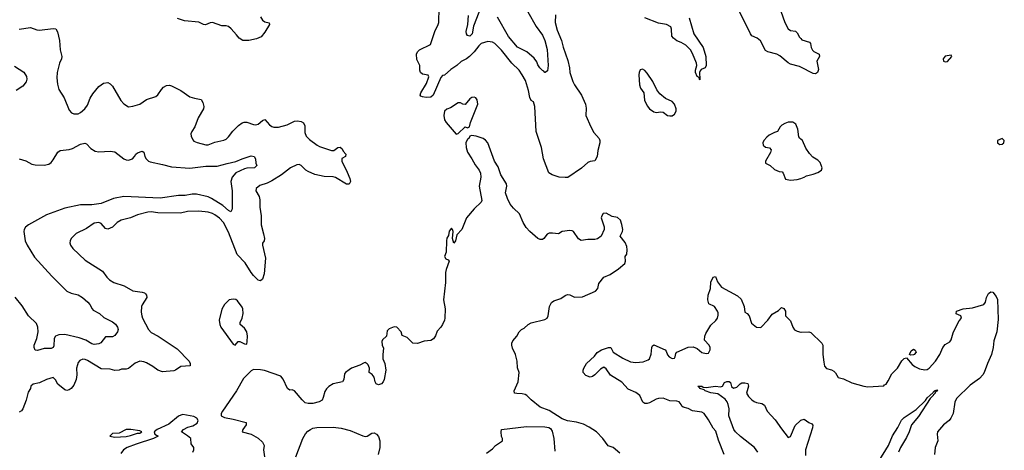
# Model space of a CAD drawing. Header units: inches. Extents: x 1384664 to 1536621, y 460766 to 646467.
# Tile 408 of 488: x 1433135 to 1441789, y 633447 to 637234. Entities that reach past the tile are written whole.
import ezdxf

# ---------------------------------------------------------------- set-up
doc = ezdxf.new("R2010")
doc.units = ezdxf.units.IN
doc.header["$MEASUREMENT"] = 0
doc.layers.add('B4633', color=7, linetype='Continuous')
doc.layers.add('B4643', color=7, linetype='Continuous')

msp = doc.modelspace()

# ---------------------------------------------------------------- linework, layer by layer
at = {"layer": 'B4633', "color": 5}
for points, elevation in [([(1437191.5, 637348.5), (1437123, 637177), (1437111.2, 637110), (1437090, 637089.9), (1437070, 637094.7), (1437061.3, 637110), (1437058.4, 637130), (1437072.9, 637190), (1437079.8, 637270)], 760), ([(1435250, 637259.3), (1435270, 637228.8), (1435290, 637213.7), (1435327.5, 637207.5), (1435330.2, 637190), (1435290, 637122.6), (1435256, 637084), (1435216.1, 637063.9), (1435150.1, 637049.9), (1435095.3, 637050), (1435063, 637070), (1435041.6, 637101.6), (1434994, 637154), (1434970, 637173.8), (1434950, 637179.8), (1434910, 637180.7), (1434830, 637208.4), (1434810, 637205.2), (1434768.4, 637188.4), (1434750, 637191.8), (1434710, 637211.4), (1434583.4, 637223.4), (1434523, 637243)], 780), ([(1437844, 637276), (1437842, 637210), (1437860.3, 637140.3), (1437897.3, 637050), (1437911.9, 636991.9), (1437954.2, 636874.2), (1437968.8, 636810), (1437970.4, 636770), (1437996.5, 636690), (1438010, 636661.6), (1438072, 636570), (1438107.2, 636490), (1438114.4, 636454.4), (1438112.4, 636390), (1438155.6, 636290), (1438182.7, 636242.7), (1438226.8, 636190), (1438234, 636170), (1438234.7, 636150), (1438216.1, 636083.9), (1438210, 636029.2), (1438190, 635993.6), (1438150, 635987.6), (1438130, 635978.7), (1438072.7, 635927.3), (1437952.7, 635847.3), (1437930, 635844.4), (1437878, 635850), (1437815.6, 635870), (1437786.8, 635886.8), (1437738.7, 636010), (1437722.4, 636110), (1437673.6, 636250), (1437663.7, 636470), (1437651.8, 636510), (1437630, 636524), (1437619.7, 636550), (1437607.7, 636610), (1437579.4, 636699.4), (1437552.8, 636750), (1437524.9, 636790), (1437459.4, 636850), (1437370, 636966.9), (1437310, 637023.5), (1437290, 637036), (1437250, 637041), (1437190, 637024), (1437170, 637005.1), (1437130.1, 636949.9), (1437088.1, 636910), (1437061.5, 636890), (1437014, 636866), (1436976.6, 636830), (1436924.7, 636795.3), (1436870, 636746.8), (1436850, 636742), (1436835.7, 636724.3), (1436770.5, 636570), (1436750, 636551.7), (1436708.9, 636548.9), (1436674.5, 636554.5), (1436661.8, 636561.8), (1436655.1, 636570), (1436659.8, 636590), (1436710, 636672.8), (1436731.1, 636731.1), (1436724.4, 636744.4), (1436675.8, 636755.8), (1436658.4, 636770), (1436651.6, 636790), (1436651.3, 636831.3), (1436624.8, 636884.8), (1436624, 636930), (1436631.1, 636950), (1436650, 636968.3), (1436744.4, 637015.6), (1436783.5, 637130), (1436814, 637190), (1436818.6, 637210), (1436822.7, 637337.3)], 780), ([(1437602.3, 637302.3), (1437674.6, 637174.6), (1437730, 637096.4), (1437750.3, 637049.7), (1437770, 636972), (1437779.1, 636830), (1437774.8, 636785.2), (1437754, 636770), (1437750.6, 636769.4), (1437742, 636782), (1437730, 636786.6), (1437707, 636810), (1437690, 636835.3), (1437681.6, 636861.6), (1437655.8, 636895.8), (1437591.3, 636951.3), (1437510, 636991.6), (1437430, 637085.4), (1437335.3, 637255.3)], 760), ([(1440000, 636816.6), (1439990, 636821.6), (1439910, 636842.6), (1439890, 636854), (1439817.1, 636917.1), (1439789.1, 636929.1), (1439710, 636949.8), (1439690, 636963.1), (1439647.1, 637047.1), (1439616.2, 637070), (1439571.6, 637091.6), (1439557.6, 637110), (1439456.5, 637316.5)], 780), ([(1439825.8, 637310), (1439859, 637210), (1439890, 637153), (1439910, 637138), (1439953.7, 637133.7), (1439970, 637118), (1439990, 637081), (1440000, 637069.2)], 780), ([(1439020.5, 637250), (1439060.1, 637110), (1439142.6, 636990), (1439167, 636910), (1439170.1, 636829.9), (1439158.9, 636810), (1439125.7, 636794.3), (1439116.8, 636783.2), (1439111.5, 636768.5), (1439114, 636710), (1439113.8, 636706.2), (1439110, 636706.9), (1439106.6, 636726.6), (1439090, 636733.7), (1439075.4, 636770), (1439076, 636790), (1439086.7, 636830), (1439085.2, 636850), (1439050, 636937.7), (1439030, 636967.6), (1438990, 637008.5), (1438950, 637032.6), (1438910, 637047.3), (1438880.9, 637070), (1438867.3, 637090), (1438863.7, 637150), (1438858, 637170), (1438821.2, 637190), (1438750, 637201.8), (1438629.5, 637249.5)], 780), ([(1433129.7, 637150.3), (1433230, 637165.7), (1433284.1, 637144.1), (1433310, 637140.9), (1433430, 637156), (1433452.4, 637152.4), (1433467.7, 637127.8), (1433484.9, 637050), (1433491.7, 636970), (1433503.6, 636910), (1433501.7, 636890), (1433485.6, 636850), (1433464.7, 636770), (1433461.8, 636721.8), (1433466, 636666), (1433479.8, 636619.8), (1433526.2, 636546.2), (1433570, 636437.1), (1433590, 636413.4), (1433610, 636405.3), (1433650, 636406.4), (1433670, 636416.4), (1433707.8, 636450), (1433730, 636483), (1433755.1, 636544.9), (1433776.9, 636583.1), (1433830, 636645.3), (1433870, 636674.9), (1433910, 636680.4), (1433930.5, 636670), (1433950, 636647.7), (1434024.4, 636524.4), (1434050, 636494), (1434090, 636467.7), (1434130, 636473.4), (1434190, 636490.4), (1434250, 636530.4), (1434330, 636557), (1434350, 636573), (1434380.1, 636619.9), (1434399.5, 636640.5), (1434426, 636654), (1434450, 636656.5), (1434470, 636652), (1434550.2, 636610.2), (1434630, 636556.4), (1434670, 636543), (1434730, 636531.3), (1434744.5, 636504.5), (1434754, 636470), (1434750.5, 636450), (1434703.8, 636370), (1434675.5, 636290), (1434647.3, 636250), (1434639.1, 636230), (1434640.5, 636210), (1434655.8, 636175.8), (1434665.7, 636165.7), (1434694, 636154), (1434770, 636132.9), (1434790, 636132), (1434850, 636158), (1434930, 636173.4), (1434950, 636184.2), (1434970, 636202.4), (1435007.7, 636252.3), (1435057.8, 636302.2), (1435090, 636326.7), (1435108.4, 636331.6), (1435130, 636331.5), (1435190, 636312), (1435210, 636310.3), (1435230, 636314.9), (1435270, 636346), (1435290, 636355.8), (1435330, 636308.9), (1435350, 636293.6), (1435370, 636288), (1435408.2, 636288.2), (1435487, 636310), (1435550, 636340.3), (1435575.6, 636344.4), (1435610, 636337.8), (1435630, 636325.5), (1435641.2, 636301.2), (1435640.6, 636240.6), (1435652, 636210), (1435681, 636181), (1435750, 636128.9), (1435770, 636118), (1435875.5, 636084.5), (1435896.5, 636083.5), (1435929.8, 636110.2), (1435951.5, 636111.5), (1435970, 636097.3), (1435978.3, 636078.3), (1436000.5, 636050), (1435998, 636030), (1435967.5, 636012.5), (1435966, 635990), (1436013.9, 635893.9), (1436035.6, 635835.6), (1436041.2, 635810), (1436030, 635786), (1436007.8, 635787.8), (1435910, 635844.8), (1435890, 635852), (1435810, 635854), (1435730, 635871.6), (1435670, 635897.4), (1435650, 635910.6), (1435610, 635951.4), (1435590, 635960.6), (1435570, 635958.3), (1435515.8, 635930), (1435437.3, 635870), (1435350, 635815.1), (1435310, 635796), (1435245.4, 635774.6), (1435214.4, 635750), (1435209.1, 635730), (1435238.9, 635678.9), (1435246, 635650), (1435245.2, 635585.2), (1435258, 635510), (1435257, 635430), (1435279, 635350), (1435285.2, 635310), (1435283.1, 635290), (1435270.3, 635269.7), (1435268, 635250), (1435295.2, 635135.2), (1435282.4, 634997.6), (1435268.8, 634951.2), (1435250, 634936.8), (1435230, 634943), (1435190, 634983.9), (1435168.3, 635010), (1435116.1, 635096.1), (1435047, 635170), (1434970, 635366.3), (1434924.9, 635450), (1434890, 635487.3), (1434850, 635518.1), (1434830, 635529), (1434790, 635540.3), (1434710, 635550.6), (1434610, 635545.5), (1434549.1, 635530.9), (1434350, 635535), (1434290, 635543.2), (1434260.4, 635539.6), (1434170, 635516.5), (1434110, 635492.5), (1434026, 635470), (1433990, 635449.7), (1433950, 635409.7), (1433910, 635391.1), (1433890, 635398), (1433850, 635440.5), (1433830, 635449.7), (1433790, 635443.9), (1433722.9, 635397.1), (1433630, 635352.1), (1433587.2, 635310), (1433578, 635290), (1433575.3, 635270), (1433580.4, 635250), (1433600.5, 635220.5), (1433710, 635119.5), (1433861.7, 635021.7), (1433899.3, 634970), (1433924.7, 634944.7), (1433963, 634923), (1434053.7, 634893.7), (1434130.3, 634850.3), (1434210, 634838.6), (1434230.9, 634830.9), (1434241.4, 634821.4), (1434250.3, 634810), (1434251.8, 634790), (1434210, 634726.6), (1434204.2, 634710), (1434202.2, 634662.2), (1434207.2, 634630), (1434215.4, 634610), (1434265.8, 634510), (1434290, 634483.5), (1434351.6, 634450), (1434520.3, 634340.3), (1434623.1, 634230), (1434634, 634210), (1434634, 634190), (1434550, 634183), (1434504, 634150), (1434490, 634145.1), (1434390, 634136.4), (1434350, 634151.1), (1434304.7, 634184.7), (1434250, 634215.3), (1434225.2, 634225.2), (1434190, 634230.8), (1434148.4, 634211.6), (1434090, 634165.1), (1434070, 634159.3), (1434030, 634159), (1434008.2, 634151.8), (1433970, 634149.6), (1433930, 634161.6), (1433850, 634163.1), (1433730, 634235.1), (1433710, 634244.4), (1433690, 634246.9), (1433664.6, 634235.4), (1433650, 634218.4), (1433641.3, 634198.7), (1433634.2, 634170), (1433637.6, 634110), (1433632, 634070), (1433610, 634019.3), (1433587.7, 633990), (1433570, 633978.7), (1433550, 633973.3), (1433530, 633977.6), (1433470, 634027.6), (1433450, 634067), (1433430, 634085.6), (1433370, 634069.7), (1433310, 634039.1), (1433252.7, 634027.3), (1433234, 634010), (1433228.2, 633990), (1433210, 633959.3), (1433192.9, 633887.1), (1433161.5, 633810), (1433150, 633794.7), (1433130, 633782.2)], 780), ([(1433090, 636824.4), (1433171.1, 636771.1), (1433194.8, 636734.8), (1433197.7, 636710), (1433191.8, 636688.2), (1433162.3, 636650), (1433102.4, 636610)], 760), ([(1440000, 636183.2), (1439991.1, 636191.1), (1439984.2, 636204.2), (1439975.2, 636270), (1439955.7, 636315.7), (1439930, 636332.1), (1439890, 636332.3), (1439859.2, 636320.7), (1439835, 636305), (1439818.4, 636290), (1439794.9, 636250), (1439770, 636241.9), (1439723.2, 636216.8), (1439700.7, 636199.3), (1439675.7, 636170), (1439668.1, 636150), (1439670.2, 636130), (1439690, 636113.5), (1439725.7, 636105.7), (1439740.5, 636090), (1439734, 636066), (1439691, 635990), (1439691.3, 635971.3), (1439730, 635950.8), (1439770, 635917.3), (1439790, 635906.8), (1439810, 635898.8), (1439836, 635896), (1439845.4, 635885.4), (1439864.7, 635830), (1439910, 635822), (1439970, 635827), (1440000, 635837.6)], 820), ([(1438410, 633420.7), (1438351.7, 633471.7), (1438307, 633487), (1438261.2, 633550), (1438205.2, 633610), (1438141.2, 633650), (1438090, 633675.6), (1438030, 633695.4), (1437950, 633705.3), (1437903, 633723), (1437790, 633798), (1437710, 633826.3), (1437630, 633889.7), (1437591.2, 633930), (1437577.9, 633937.9), (1437550, 633944.7), (1437505.2, 633945.2), (1437485.1, 633950), (1437480.4, 633970), (1437515.3, 634050), (1437525.1, 634130), (1437511.3, 634171.3), (1437508.2, 634230), (1437493.3, 634290), (1437465.7, 634345.7), (1437459.8, 634370), (1437460.7, 634390), (1437470, 634408.5), (1437504.5, 634450), (1437524.5, 634490), (1437546.6, 634510), (1437570, 634520.3), (1437605.6, 634554.4), (1437630, 634569.1), (1437750, 634596.1), (1437770, 634608.1), (1437779.1, 634630), (1437792.4, 634710), (1437810, 634745.5), (1437830, 634761.6), (1437890, 634782.4), (1437930, 634808.4), (1437950, 634815.5), (1437970, 634813), (1438010, 634793.1), (1438082.7, 634797.3), (1438194.9, 634845.1), (1438216, 634870), (1438225.1, 634914.9), (1438270, 634968.2), (1438326.2, 634993.8), (1438398, 635042), (1438453.2, 635090), (1438459.3, 635110), (1438457.2, 635150), (1438470, 635171.3), (1438475.1, 635210), (1438470, 635239), (1438455.4, 635275.4), (1438414, 635330), (1438433.2, 635370), (1438436, 635390), (1438428.7, 635431.3), (1438415.1, 635470), (1438390, 635493.2), (1438342, 635502), (1438290, 635532), (1438264.7, 635530), (1438250.7, 635509.3), (1438246, 635490), (1438270.9, 635410.9), (1438270.8, 635390), (1438244.9, 635330), (1438214.1, 635305.9), (1438190, 635300.5), (1438130, 635299.7), (1438070, 635291.8), (1438047, 635307), (1438002, 635370), (1437990, 635377.4), (1437970, 635380.4), (1437902.8, 635370), (1437870, 635351.6), (1437817.3, 635357.3), (1437790, 635355.3), (1437770, 635348), (1437742, 635310), (1437730, 635300.4), (1437710, 635299.3), (1437688.2, 635308.2), (1437618.3, 635370), (1437585.3, 635405.3), (1437559.1, 635450), (1437526.7, 635526.7), (1437475.3, 635575.3), (1437446, 635610), (1437421.2, 635661.2), (1437406, 635710), (1437417.2, 635770), (1437412.3, 635790), (1437364.7, 635870), (1437339.6, 635939.6), (1437308.3, 635988.3), (1437249.5, 636150), (1437230, 636175.1), (1437210, 636189.4), (1437146, 636210), (1437104.7, 636215.3), (1437091.6, 636208.4), (1437082, 636190), (1437070, 636182), (1437056.3, 636150), (1437058, 636110), (1437070.7, 636070), (1437110.4, 636010.4), (1437137.5, 635957.5), (1437174.8, 635910), (1437184.5, 635884.5), (1437187.7, 635850), (1437173.4, 635770), (1437196.8, 635643.2), (1437190.7, 635629.3), (1437130, 635569.2), (1437063, 635490), (1437020.5, 635390), (1436978.5, 635341.5), (1436966, 635290), (1436950, 635268), (1436938, 635310), (1436946, 635370), (1436939.3, 635390), (1436930, 635401.2), (1436910, 635373.2), (1436904.4, 635335.6), (1436890, 635312.3), (1436885.4, 635290), (1436882.6, 635190), (1436867.9, 635150), (1436880.7, 635130), (1436901, 635121), (1436911, 635111), (1436882.8, 635037.2), (1436877.6, 635010), (1436878.7, 634921.3), (1436860.2, 634770), (1436875.2, 634690), (1436871.6, 634608.4), (1436868, 634590), (1436850, 634554), (1436836.3, 634530), (1436805.5, 634494.5), (1436790, 634454), (1436772.3, 634427.7), (1436747.7, 634412.3), (1436690, 634407), (1436630, 634386.6), (1436590, 634389.2), (1436539.5, 634439.5), (1436496.4, 634456.4), (1436489, 634490), (1436450, 634529), (1436426, 634534), (1436383.6, 634516.4), (1436363.6, 634496.4), (1436358, 634450), (1436323, 634417), (1436317.3, 634402.7), (1436322, 634370), (1436333.7, 634346.3), (1436326.8, 634290), (1436327.3, 634250), (1436342.8, 634210), (1436354, 634150), (1436337.3, 634070), (1436330.5, 634050), (1436314, 634030), (1436290, 634021.2), (1436269.2, 634030), (1436259, 634050), (1436249.2, 634089.2), (1436232.9, 634112.9), (1436206, 634130), (1436208, 634170), (1436198, 634198), (1436190, 634208), (1436170, 634218), (1436163.6, 634216.4), (1436125.4, 634194.6), (1436050, 634168.7), (1436030, 634155.3), (1435998, 634130), (1435990, 634118), (1435983, 634070), (1435970.7, 634050), (1435890, 634031.8), (1435851.9, 634008.1), (1435831.8, 633988.2), (1435816, 633964), (1435803.6, 633910), (1435792, 633888), (1435768.2, 633871.8), (1435710, 633859.3), (1435670, 633857.2), (1435645.3, 633865.3), (1435618, 633890), (1435550, 633969.6), (1435530, 633977.6), (1435510, 633976.2), (1435490, 633989.3), (1435450, 634072.8), (1435430, 634098.5), (1435287.6, 634147.6), (1435250, 634154.7), (1435190, 634157.2), (1435170, 634146), (1435101.1, 634078.9), (1435041.1, 633970), (1434916.3, 633790), (1434906.8, 633770), (1434904.7, 633750), (1434934, 633734), (1435010, 633720.2), (1435126.8, 633690), (1435126.8, 633670), (1435097.3, 633630), (1435091.3, 633610), (1435170, 633588.4), (1435230, 633552.2), (1435270, 633519.1), (1435283, 633490), (1435278, 633450), (1435285.5, 633390)], 820), ([(1433130, 636010.4), (1433190, 635992.7), (1433242.7, 635962.8), (1433270, 635956), (1433350, 635955.3), (1433390, 635964.4), (1433410, 635977.1), (1433430, 636002), (1433470, 636068.4), (1433490, 636082), (1433570, 636091.8), (1433598.3, 636101.7), (1433670, 636139), (1433708, 636148), (1433721.1, 636141.1), (1433761.4, 636101.4), (1433798.8, 636078.8), (1433830.8, 636070.8), (1433930, 636077.4), (1433970, 636071.3), (1434050, 636010.3), (1434070, 636002), (1434090, 635999.6), (1434126.6, 636010), (1434145.1, 636030), (1434156, 636050), (1434170, 636062), (1434210, 636078.8), (1434224.7, 636070), (1434235.5, 636030), (1434246, 636010), (1434268.2, 635988.2), (1434282.4, 635982.4), (1434390, 635961.6), (1434470, 635939.3), (1434630, 635928.1), (1434770, 635944.1), (1434870, 635944.5), (1434958, 635970), (1435034.1, 635985.9), (1435090, 636010.4), (1435170, 636036.3), (1435196, 636030), (1435206.8, 636010), (1435210.8, 635970.8), (1435218.8, 635950), (1435197.3, 635930), (1435130, 635927.7), (1435110, 635922.2), (1435033.7, 635886.3), (1435002, 635850), (1434991.6, 635810), (1435002.4, 635730), (1435003.4, 635576.6), (1434999.9, 635560.1), (1434990, 635545.2), (1434970, 635556.2), (1434919.9, 635599.9), (1434821.9, 635661.9), (1434790, 635676.1), (1434690, 635698), (1434650, 635698.8), (1434590, 635687), (1434530, 635686.9), (1434370, 635663.4), (1434050, 635679.8), (1433960, 635660), (1433850, 635616), (1433770, 635606.8), (1433670, 635606.3), (1433530, 635577.2), (1433370, 635517.7), (1433211.8, 635428.2), (1433187, 635410), (1433174.9, 635390), (1433171.8, 635370), (1433182.6, 635290), (1433200.3, 635250), (1433266.2, 635146.2), (1433416.7, 634976.7), (1433550, 634846.7), (1433588, 634828), (1433650, 634812.9), (1433686, 634790), (1433733.4, 634750), (1433750.3, 634730), (1433770.3, 634690.3), (1433779.9, 634679.9), (1433834.8, 634650), (1433874.9, 634614.9), (1433950, 634576), (1433976.5, 634556.5), (1433995.8, 634530), (1433999.5, 634510), (1433994.3, 634490), (1433970, 634455.4), (1433950, 634444.7), (1433890, 634444.2), (1433848.1, 634391.9), (1433830, 634383.9), (1433790, 634378), (1433770, 634382.8), (1433715.6, 634415.6), (1433656, 634436), (1433530, 634463.9), (1433477.7, 634462.3), (1433450.8, 634449.2), (1433438.2, 634430), (1433433.9, 634366.1), (1433428, 634350), (1433410, 634342.8), (1433350, 634342.2), (1433290, 634323.5), (1433270, 634326.6), (1433260.4, 634350), (1433262.9, 634370), (1433285.2, 634430), (1433295.7, 634490), (1433294.2, 634530), (1433281.3, 634561.3), (1433212, 634630), (1433156.2, 634716.2), (1433094.5, 634794.5)], 760), ([(1439327.3, 633410), (1439277, 633537), (1439254.9, 633614.9), (1439230, 633640.5), (1439190, 633715.6), (1439150.5, 633770.5), (1439130, 633781.6), (1439050, 633794.7), (1439010, 633812.9), (1438966.2, 633826.2), (1438954.5, 633834.5), (1438948.2, 633850), (1438930, 633871.8), (1438910, 633878.5), (1438850, 633880.8), (1438790, 633905.8), (1438750, 633903.2), (1438730, 633896.6), (1438670, 633863), (1438650, 633857.2), (1438630, 633858.6), (1438610.6, 633870.6), (1438585.6, 633930), (1438550, 633955.4), (1438483.7, 633983.7), (1438427.3, 634047.3), (1438328.9, 634108.9), (1438290, 634164.4), (1438270, 634177.6), (1438241, 634159), (1438190.7, 634109.3), (1438170, 634096.8), (1438150, 634091.1), (1438110, 634104.7), (1438088.2, 634130), (1438088, 634150), (1438094.5, 634170), (1438118, 634210), (1438186, 634274), (1438210, 634306), (1438250, 634330.8), (1438309.5, 634350.5), (1438330.8, 634350.8), (1438350.4, 634310), (1438437.6, 634257.6), (1438505.1, 634225.1), (1438550, 634218), (1438615, 634225), (1438658.7, 634241.3), (1438669.9, 634250.1), (1438686.4, 634293.6), (1438691, 634350), (1438696, 634364), (1438710, 634375.3), (1438807.7, 634330), (1438817.7, 634317.7), (1438830, 634286), (1438844.4, 634270), (1438870, 634254.4), (1438890, 634257.3), (1438897.6, 634270), (1438902.7, 634297.3), (1438911.3, 634308.7), (1439010, 634354.9), (1439055.5, 634355.5), (1439090, 634342.8), (1439130, 634308), (1439170, 634298), (1439190, 634302), (1439203.7, 634330), (1439204.5, 634350), (1439196.2, 634370), (1439154.5, 634414.5), (1439155.9, 634450), (1439165.7, 634474.3), (1439210, 634546.3), (1439252.7, 634587.3), (1439268.5, 634610), (1439273.7, 634633.7), (1439274.7, 634654.7), (1439269.5, 634669.5), (1439242, 634710), (1439193.6, 634733.6), (1439184.1, 634770), (1439186.8, 634810), (1439206, 634870), (1439210, 634924.7), (1439230, 634970.6), (1439250, 634974), (1439267, 634927), (1439302.4, 634882.4), (1439444.7, 634804.7), (1439476.3, 634776.3), (1439503.5, 634710), (1439510, 634662.8), (1439530.5, 634650.5), (1439547.7, 634630), (1439566, 634566), (1439610, 634531), (1439650, 634527.7), (1439710, 634590.3), (1439750, 634642.8), (1439804.2, 634675.8), (1439830, 634702.8), (1439850, 634694), (1439864.7, 634670), (1439864.7, 634630), (1439910, 634584.7), (1439930.6, 634530), (1439946.2, 634506.2), (1439970, 634493.4), (1440000, 634486.3)], 780), ([(1439622, 633430), (1439593.3, 633470), (1439470, 633568.5), (1439427.1, 633610), (1439413.1, 633630), (1439367.9, 633750), (1439369.5, 633810), (1439363.5, 633850), (1439353.6, 633873.6), (1439335.6, 633895.6), (1439270, 633942.1), (1439210, 633952.5), (1439159.6, 633970), (1439150, 633978.7), (1439113.2, 633990), (1439113.2, 633993.2), (1439095.3, 634010), (1439130, 634010.7), (1439142.6, 634002.6), (1439170, 633999.7), (1439250, 634010.6), (1439295.1, 634004.9), (1439312.5, 634010), (1439330, 634043.6), (1439349.1, 634050.9), (1439370, 634050.6), (1439382.2, 634042.2), (1439390, 634008.9), (1439410, 633992.9), (1439437.6, 634002.4), (1439467.9, 634032.1), (1439481.3, 634038.7), (1439510, 634041.3), (1439535.6, 634035.6), (1439539.6, 634010), (1439524.2, 633950), (1439540.4, 633920.4), (1439568.8, 633890), (1439590, 633874.7), (1439610, 633866), (1439656.9, 633856.9), (1439682.3, 633842.3), (1439706.3, 633790), (1439773.9, 633713.9), (1439830, 633634.9), (1439890, 633560.7), (1439910, 633566.8), (1439950, 633665.5), (1439999.3, 633710), (1440000, 633710.3)], 760), ([(1434657, 633430), (1434666, 633450), (1434664, 633470), (1434643.1, 633503.1), (1434639, 633550), (1434610, 633575.3), (1434558, 633610), (1434575.3, 633630), (1434613.2, 633650), (1434657.7, 633662.3), (1434695, 633685), (1434703.1, 633710), (1434692.8, 633730), (1434664.7, 633744.7), (1434570, 633760.5), (1434550, 633756.9), (1434530, 633746), (1434444.4, 633675.6), (1434342.8, 633630), (1434316, 633610), (1434322, 633590), (1434352, 633570), (1434311.3, 633550), (1434158.4, 633501.6), (1434080.5, 633470), (1434048, 633450), (1434022.8, 633417.2)], 820), ([(1435562.7, 633390), (1435623.1, 633550), (1435647.3, 633592.7), (1435666.2, 633613.8), (1435690, 633631.1), (1435710, 633640.1), (1435746.7, 633646.7), (1435890.1, 633650.1), (1435960.9, 633640.9), (1436040.9, 633620.9), (1436150, 633572.6), (1436170, 633568.5), (1436190, 633571.5), (1436230, 633596.3), (1436250, 633599.1), (1436269.6, 633589.6), (1436287.2, 633567.2), (1436299.6, 633530), (1436300.6, 633470), (1436286.8, 633410)], 820), ([(1437238.9, 633421.1), (1437290, 633461), (1437317.2, 633490), (1437378, 633530), (1437378, 633550), (1437369.4, 633569.4), (1437366.6, 633610), (1437370, 633630.8), (1437590, 633656.8), (1437750, 633653.5), (1437786.2, 633646.2), (1437799, 633639), (1437815.9, 633615.9), (1437830, 633550.5), (1437839.1, 633439.1)], 820)]:
    msp.add_lwpolyline(points, dxfattribs=dict(at, elevation=elevation))
at = {"layer": 'B4633', "color": 5, "elevation": 820}
for points in [[(1438610, 636797.3), (1438590, 636792.1), (1438580.6, 636770), (1438578.3, 636750), (1438582, 636662), (1438592.2, 636632.2), (1438620.6, 636590), (1438626.4, 636526.4), (1438650, 636476.6), (1438671.4, 636450), (1438710, 636423.3), (1438730, 636418.5), (1438770, 636422.7), (1438790, 636420.2), (1438830, 636392.2), (1438850, 636387.3), (1438870, 636389.6), (1438890, 636403.5), (1438905.6, 636430), (1438906.4, 636450), (1438890, 636490.9), (1438870, 636513.3), (1438810, 636540.7), (1438762.6, 636582.6), (1438736.2, 636616.2), (1438700.6, 636690), (1438650, 636763.4), (1438630, 636786.7)], [(1437130, 636551.8), (1437110, 636550.7), (1437090, 636538.7), (1437050, 636486.6), (1437030, 636489.4), (1437010, 636503.5), (1436990, 636501.2), (1436921.3, 636458.7), (1436890, 636445.4), (1436870, 636428.3), (1436862.7, 636390), (1436870, 636354.4), (1436884, 636330), (1436970, 636225.5), (1436990, 636232.4), (1437050, 636290.7), (1437070, 636282), (1437088.7, 636291.3), (1437097.6, 636330), (1437161, 636490), (1437156.8, 636530), (1437145.3, 636545.3)], [(1435010, 634776.9), (1434976, 634770), (1434934.9, 634730), (1434910, 634689), (1434888.8, 634591.2), (1434893.4, 634553.4), (1434901.6, 634530), (1435010, 634378.8), (1435030, 634371.3), (1435055.3, 634404.7), (1435070, 634404), (1435110, 634382), (1435130, 634381), (1435135.6, 634404.4), (1435137.3, 634450), (1435130, 634489.2), (1435110, 634519.7), (1435072.7, 634552.7), (1435072.3, 634570), (1435089.8, 634610), (1435097.8, 634650), (1435095.3, 634690), (1435090, 634706), (1435050, 634760.9), (1435033.1, 634773.1)], [(1434110.6, 633630.6), (1434071.3, 633630), (1434010, 633597.4), (1433950, 633593.3), (1433926, 633570), (1433970, 633563.2), (1434070, 633568.4), (1434110, 633576.5), (1434170, 633597.3), (1434190, 633598.8), (1434208.7, 633610), (1434190, 633618)]]:
    msp.add_lwpolyline(points, close=True, dxfattribs=at)
at = {"layer": 'B4643', "color": 5}
for points, elevation in [([(1440000, 637069.2), (1440010, 637057.3), (1440075.9, 637035.9), (1440084.5, 637024.5), (1440092.7, 636990), (1440104.7, 636964.7), (1440114.6, 636954.6), (1440161, 636930), (1440164.7, 636910), (1440141, 636870), (1440156.1, 636796.1), (1440147.7, 636770), (1440130, 636757.6), (1440110, 636761.3), (1440000, 636816.6)], 780), ([(1440000, 635837.6), (1440031.3, 635848.7), (1440050, 635860.7), (1440110, 635874.9), (1440149, 635890), (1440182, 635910), (1440189.2, 635930), (1440170, 635977.2), (1440150, 635998), (1440105.8, 636025.8), (1440076.9, 636056.9), (1440044.6, 636104.6), (1440015.1, 636170), (1440000, 636183.2)], 820), ([(1440000, 634486.3), (1440005.1, 634485.1), (1440070, 634488.2), (1440090, 634481.6), (1440186.3, 634390), (1440193.7, 634370), (1440194.2, 634290), (1440202.2, 634222.2), (1440210, 634186.8), (1440226, 634166), (1440270, 634153), (1440290, 634142), (1440306.7, 634126.7), (1440330, 634087.7), (1440374.6, 634074.6), (1440450, 634039.3), (1440554, 634010), (1440590, 634004.9), (1440730, 634014.8), (1440736.1, 634023.9), (1440750, 634028.9), (1440770, 634056.4), (1440800.2, 634119.8), (1440851.7, 634170), (1440890, 634232.8), (1440910, 634253.1), (1440930, 634260.7), (1440980.2, 634200.2), (1441003.2, 634183.2), (1441044.5, 634164.5), (1441090, 634153.8), (1441110, 634156.9), (1441129.6, 634170), (1441184.2, 634230), (1441222.4, 634290), (1441250, 634351), (1441270, 634378), (1441310, 634401), (1441323.2, 634416.8), (1441340.1, 634479.9), (1441364.9, 634535.1), (1441393.4, 634586.6), (1441414, 634610), (1441408.7, 634628.7), (1441366, 634646), (1441369, 634670), (1441428.7, 634690), (1441510, 634700.9), (1441609.2, 634730), (1441625.1, 634750), (1441632.3, 634790), (1441650, 634826), (1441670, 634841), (1441690, 634836), (1441718.5, 634798.5), (1441730, 634772), (1441736.7, 634596.7), (1441724, 634490), (1441696.4, 634410), (1441691.5, 634350), (1441676.2, 634290), (1441640.7, 634210), (1441612, 634130), (1441600.2, 634110), (1441570, 634077.6), (1441490, 634020.4), (1441370, 633901.1), (1441354, 633870), (1441340.7, 633770), (1441320.7, 633730), (1441304.4, 633710), (1441254.9, 633670), (1441201.7, 633610), (1441198.9, 633590), (1441203.7, 633530), (1441180.3, 633470), (1441177, 633410)], 780), ([(1440687.4, 633350), (1440770.2, 633489.8), (1440806.7, 633573.3), (1440852.8, 633647.2), (1440886.9, 633713.1), (1440910, 633735.5), (1441013.9, 633806.1), (1441095.9, 633884.1), (1441110, 633907.6), (1441164.2, 633955.8), (1441170, 633966.7), (1441175.5, 633964.5), (1441175.1, 633970), (1441197.2, 633977.2), (1441203, 633970), (1441181.8, 633958.2), (1441181.5, 633950), (1441170, 633936.9), (1441164, 633936), (1441163.6, 633930), (1441139, 633901.1), (1441035.3, 633744.7), (1440972.2, 633670), (1440952.9, 633610), (1440930, 633558), (1440877.3, 633470), (1440860.1, 633430)], 760), ([(1440000, 633710.3), (1440030, 633722), (1440070, 633690.8), (1440099, 633679), (1440107.7, 633667.7), (1440104.1, 633644.1), (1440040.6, 633450), (1440040.5, 633400.5)], 760)]:
    msp.add_lwpolyline(points, dxfattribs=dict(at, elevation=elevation))
for points, elevation in [([(1441322, 636922), (1441270, 636913.2), (1441252, 636890), (1441254, 636870), (1441270, 636862), (1441290, 636866), (1441328, 636910)], 820), ([(1441770, 636189.4), (1441731, 636170), (1441731, 636150), (1441741.1, 636141.1), (1441750, 636137.3), (1441770, 636140.3), (1441784.5, 636150), (1441789.4, 636170)], 820), ([(1440964.5, 634284.5), (1440955.3, 634290), (1440970, 634322), (1440990, 634334.8), (1441006.4, 634326.4), (1441016, 634310), (1440998, 634290), (1440990, 634287.3)], 780)]:
    msp.add_lwpolyline(points, close=True, dxfattribs=dict(at, elevation=elevation))

doc.saveas('drawing.dxf')
